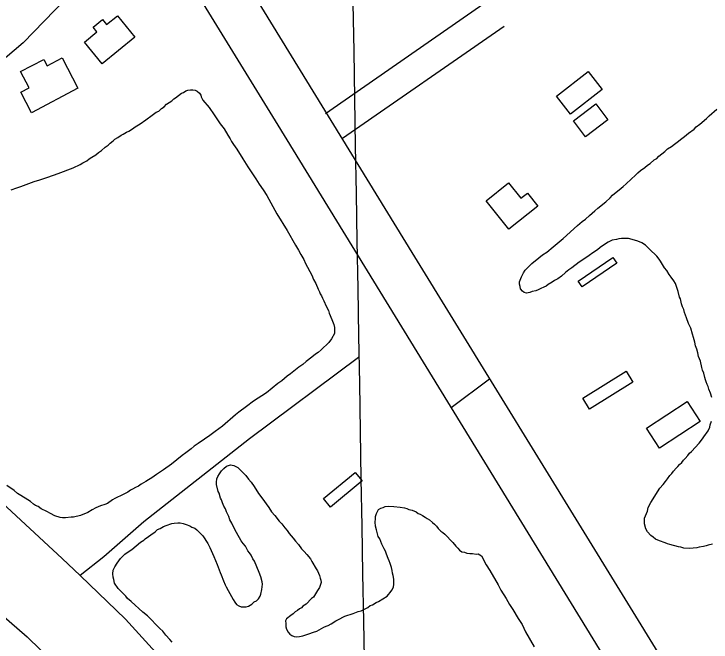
# Model space of a CAD drawing. Extents: x 3892998 to 3931244, y 278583 to 304547.
# Drawn here: x 3901965 to 3902660, y 299661 to 300286 of the extents above; entities that cross this region are included whole.
import ezdxf

# ---------------------------------------------------------------- set-up
doc = ezdxf.new("R2010")
doc.units = 0
for name, color, linetype in [('V-BLDG-OTLN', 7, 'Continuous'), ('V-GRID-MAJR', 7, 'Continuous'), ('V-RIVR-EDGE', 7, 'Continuous'), ('V-ROAD-CNTR', 7, 'Continuous'), ('V-SITE-VEGE', 7, 'Continuous'), ('V-TOPO-SHOR', 7, 'Continuous')]:
    doc.layers.add(name, color=color, linetype=linetype)

msp = doc.modelspace()

# ---------------------------------------------------------------- linework, layer by layer
at = {"layer": 'V-BLDG-OTLN'}
for points in [[(3902085.419, 300263.31200000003), (3902052.7120000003, 300236.72500000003), (3902035.181, 300258.288), (3902047.594, 300268.381), (3902043.7460000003, 300273.114), (3902053.077, 300280.7), (3902057.164, 300275.672), (3902068.127, 300284.583)], [(3902028.697, 300212.35000000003), (3901982.2630000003, 300187.96), (3901971.603, 300208.254), (3901980.008, 300212.667), (3901971.472, 300228.922), (3901994.616, 300241.077), (3901997.93, 300234.765), (3902012.825, 300242.564)], [(3902505.961, 300204.38300000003), (3902537.455, 300229.025), (3902551.519, 300211.051), (3902520.023, 300186.412)], [(3902522.8510000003, 300179.70900000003), (3902545.168, 300196.637), (3902557.114, 300180.892), (3902534.781, 300163.984)], [(3902487.191, 300094.952), (3902458.478, 300071.836), (3902435.68, 300100.158), (3902457.987, 300118.117), (3902470.457, 300102.626), (3902476.861, 300107.783)], [(3902566.082, 300038.151), (3902531.457, 300014.351), (3902527.596, 300019.967), (3902562.224, 300043.767)], [(3902582.167, 299919.47500000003), (3902538.836, 299892.673), (3902532.083, 299903.589), (3902575.417, 299930.389)], [(3902649.159, 299880.185), (3902608.588, 299853.731), (3902595.643, 299873.58400000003), (3902636.216, 299900.036)], [(3902312.22, 299820.989), (3902280.702, 299794.775), (3902273.542, 299803.38300000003), (3902305.063, 299829.599)]]:
    msp.add_lwpolyline(points, close=True, dxfattribs=at)
at = {"layer": 'V-GRID-MAJR'}
msp.add_spline([(3902578.647, 284107.213), (3902475.546, 290165.246), (3902372.4110000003, 296225.205), (3902269.2770000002, 302285.157), (3902269.244, 302287.088)], degree=3, dxfattribs=at)
at = {"layer": 'V-RIVR-EDGE'}
msp.add_spline([(3901800.0009682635, 302280.7546799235), (3901821.3536927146, 302255.3367813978), (3901852.8284176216, 302218.3508038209), (3901878.4743747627, 302180.8936055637), (3901907.490926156, 302131.7728676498), (3901945.242823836, 302080.20236199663), (3901978.6384562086, 302034.47023070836), (3902005.7497108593, 302000.40884402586), (3902060.9446821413, 301932.7692995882), (3902101.618769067, 301884.5910030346), (3902148.1024105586, 301829.1138379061), (3902188.290866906, 301780.93674217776), (3902273.0180407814, 301676.31602346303), (3902336.4471170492, 301599.91471459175), (3902373.2325568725, 301550.28913290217), (3902435.6603513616, 301461.74946121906), (3902481.158321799, 301400.44713079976), (3902498.0821417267, 301370.7816366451), (3902573.5883387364, 301268.6118864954), (3902614.7276422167, 301212.17666928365), (3902639.8879687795, 301174.72067185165), (3902676.667404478, 301122.66693726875), (3902702.325369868, 301090.06604479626), (3902717.8103104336, 301067.6886117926), (3902729.4438294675, 301058.91844158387), (3902740.5725047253, 301042.37938294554), (3902748.775388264, 301020.9912234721), (3902799.0972422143, 300946.5648591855), (3902823.275500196, 300904.740588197), (3902856.184301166, 300858.5240271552), (3902877.4787962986, 300828.8477255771), (3902907.496629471, 300791.86535047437), (3902952.97778836, 300723.76419195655), (3902991.208111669, 300669.2787020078), (3903039.1222267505, 300603.1140616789), (3903064.7825937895, 300571.48443036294), (3903083.177715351, 300547.64290067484), (3903091.390205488, 300530.1397858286), (3903107.8428047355, 300506.3030594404), (3903122.8409138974, 300483.44119668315), (3903163.4957876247, 300427.49281087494), (3903201.7381191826, 300377.86362671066), (3903235.1409565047, 300335.0452788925), (3903245.7779970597, 300316.07926818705), (3903281.578966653, 300261.11415178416), (3903312.5572535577, 300219.758699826), (3903345.458849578, 300170.62835531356), (3903361.421014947, 300144.850307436), (3903395.2974745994, 300097.1744530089), (3903411.741668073, 300069.9383125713), (3903428.6450739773, 300032.0170985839), (3903446.529347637, 299997.9785275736), (3903470.239987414, 299963.43991608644), (3903493.458992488, 299926.4743525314), (3903530.2312232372, 299871.5068344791), (3903555.4035580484, 299838.9071428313), (3903589.2920259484, 299796.08759418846), (3903617.862573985, 299762.9938661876), (3903644.9762302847, 299729.90374066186), (3903672.0958907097, 299699.241768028), (3903702.082502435, 299649.6329978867), (3903724.349459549, 299620.4399252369), (3903758.2523373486, 299583.44794353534), (3903801.3557779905, 299535.74927343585), (3903821.2077912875, 299511.90414127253), (3903855.090255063, 299466.6564397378), (3903910.2744189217, 299394.6462200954), (3903941.2178819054, 299339.2074813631), (3903956.2147902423, 299315.85998802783), (3903981.8535424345, 299275.4890063), (3904009.437218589, 299236.08448243), (3904049.1448476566, 299189.8511098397), (3904076.74293371, 299156.27415291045)], degree=3, dxfattribs=at)
at = {"layer": 'V-ROAD-CNTR'}
for points in [[(3901475.414, 301488.89900000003), (3901950.21, 300718.639), (3902361.495, 300048.637), (3902781.22, 299367.234), (3903376.271, 298399.706), (3903987.162, 297400.843), (3904677.957, 296281.166)], [(3901495.955, 301363.439), (3902227.998, 300175.63), (3903253.1750000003, 298505.409), (3903985.838, 297316.44800000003), (3904685.844, 296169.052)], [(3902103.686, 300381.65), (3902069.5640000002, 300352.694), (3902015.8510000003, 300301.178), (3901974.061, 300257.635), (3901940.132, 300228.969), (3901906.684, 300211.658), (3901850.2260000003, 300175.668), (3901788.3710000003, 300125.561), (3901739.715, 300081.291)], [(3902275.473, 300187.178), (3902436.67, 300298.91000000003)], [(3902292.563, 300162.522), (3902453.7600000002, 300274.254)], [(3902439.1610000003, 299922.551), (3902400.861, 299894.002)]]:
    msp.add_lwpolyline(points, dxfattribs=at)
at = {"layer": 'V-SITE-VEGE'}
for points in [[(3901967.7860000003, 300112.991), (3901971.683, 300114.474), (3901977.1350000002, 300116.317), (3901984.929, 300119.282), (3901990.768, 300121.12), (3901994.659, 300122.215), (3901998.559, 300123.69800000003), (3902009.075, 300127.393), (3902023.884, 300132.951), (3902030.9110000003, 300136.318), (3902033.647, 300137.819), (3902037.559, 300140.076), (3902039.912, 300141.972), (3902042.646, 300143.471), (3902046.566, 300146.119), (3902049.316, 300148.397), (3902052.059, 300150.28500000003), (3902055.989, 300153.703), (3902058.731, 300155.593), (3902060.699, 300157.496), (3902063.8370000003, 300159.765), (3902065.418, 300161.676), (3902068.539, 300163.17100000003), (3902071.677, 300165.442), (3902073.632, 300166.571), (3902077.149, 300168.447), (3902079.492, 300169.569), (3902083.014, 300171.83400000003), (3902085.757, 300173.722), (3902090.842, 300176.735), (3902096.3340000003, 300180.901), (3902102.605, 300185.441), (3902106.529, 300188.474), (3902109.259, 300189.588), (3902112.0160000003, 300192.253), (3902114.75, 300193.754), (3902117.12, 300196.424), (3902122.213, 300199.822), (3902124.179, 300201.727), (3902126.1350000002, 300202.855), (3902132.021, 300207.402), (3902133.968, 300208.143), (3902136.318, 300209.652), (3902138.267, 300210.39400000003), (3902140.983, 300210.73600000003), (3902143.305, 300210.697), (3902145.622, 300210.26900000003), (3902147.545, 300209.462), (3902149.8340000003, 300207.488), (3902151.35, 300205.526), (3902151.704, 300203.582), (3902153.201, 300200.45900000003), (3902159.657, 300192.992), (3902164.572, 300185.941), (3902170.613, 300176.934), (3902174.4, 300171.83400000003), (3902178.166, 300165.57300000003), (3902180.429, 300162.053), (3902181.933, 300159.315), (3902183.8170000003, 300156.183), (3902187.221, 300151.479), (3902193.258, 300142.085), (3902198.153, 300133.87200000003), (3902206.085, 300122.119), (3902209.4760000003, 300116.641), (3902213.257, 300111.154), (3902217.029, 300105.282), (3902223.04, 300094.338), (3902227.179, 300087.299), (3902237.349, 300070.47500000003), (3902245.623, 300056.007), (3902248.636, 300050.922), (3902250.887, 300046.624), (3902253.895, 300041.538), (3902255.767, 300037.635), (3902261.7660000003, 300025.916), (3902263.627, 300021.628), (3902265.886, 300017.716), (3902268.117, 300012.256), (3902269.62, 300009.518), (3902270.359, 300007.57), (3902271.492, 300005.616), (3902272.612, 300003.273), (3902273.7260000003, 300000.541), (3902276.343, 299995.079), (3902278.594, 299990.781), (3902279.323, 299988.059), (3902281.926, 299981.819), (3902283.776, 299976.754), (3902284.507, 299974.03), (3902284.404, 299967.837), (3902281.599, 299962.461), (3902278.832, 299959.02400000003), (3902271.35, 299951.795), (3902268.2090000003, 299949.137), (3902265.469, 299947.246), (3902261.93, 299944.20900000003), (3902256.437, 299940.041), (3902252.9020000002, 299937.004), (3902248.984, 299934.36), (3902243.887, 299930.574)], [(3902594.791, 300055.97500000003), (3902590.931, 300058.379), (3902587.054, 300060.007), (3902581.2290000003, 300061.666), (3902577.731, 300062.506), (3902570.7090000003, 300062.625), (3902567.972, 300062.28), (3902565.617, 300061.541), (3902561.3140000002, 300060.833), (3902557.382, 300058.94800000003), (3902552.645, 300055.907), (3902549.485, 300053.619), (3902546.714, 300051.326), (3902541.981, 300048.284), (3902538.424, 300045.614), (3902531.315, 300040.66000000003), (3902528.559, 300039.146), (3902521.0470000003, 300033.42), (3902518.284, 300031.515), (3902514.727, 300028.84500000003), (3902510.7600000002, 300025.011), (3902507.202, 300022.338), (3902504.054, 300020.831), (3902501.681, 300018.92), (3902497.74, 300016.645), (3902495.764, 300015.117), (3902493.403, 300013.989), (3902490.2630000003, 300012.87), (3902487.507, 300011.357), (3902485.151, 300010.616), (3902481.629, 300009.895), (3902479.267, 300008.764), (3902476.134, 300008.037), (3902473.805, 300008.856), (3902471.8740000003, 300010.061), (3902469.963, 300012.434), (3902469.613, 300014.781), (3902468.872, 300017.134), (3902468.913, 300019.47500000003), (3902470.948, 300024.513), (3902472.966, 300028.382), (3902474.573, 300031.085), (3902481.3170000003, 300037.604), (3902488.438, 300043.339), (3902492.002, 300046.398), (3902496.34, 300049.05700000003), (3902502.674, 300054.412), (3902512.5640000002, 300062.44), (3902519.697, 300068.953), (3902523.66, 300072.398), (3902526.832, 300075.465), (3902531.588, 300079.676), (3902534.748, 300081.966), (3902538.7090000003, 300085.409), (3902544.248, 300089.998), (3902547.026, 300092.683), (3902554.9390000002, 300099.181), (3902559.2970000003, 300103.009), (3902561.683, 300105.7), (3902570.3850000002, 300112.577), (3902572.367, 300114.494), (3902575.5360000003, 300117.173), (3902580.295, 300121.775), (3902584.653, 300125.603), (3902587.0330000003, 300127.905), (3902589.804, 300130.19800000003), (3902594.148, 300133.248), (3902596.528, 300135.548), (3902599.293, 300137.452), (3902603.251, 300140.897), (3902606.0100000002, 300142.411), (3902608.001, 300144.719), (3902613.93, 300149.3), (3902616.707, 300151.985), (3902620.647, 300154.25800000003), (3902623.42, 300156.554), (3902626.183, 300158.45900000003), (3902630.93, 300162.28), (3902633.693, 300164.185), (3902637.654, 300167.63), (3902643.181, 300171.43700000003), (3902645.174, 300173.745), (3902648.7290000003, 300176.416), (3902655.4590000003, 300182.154), (3902658.236, 300184.839), (3902665.7600000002, 300191.34500000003)], [(3901961.947, 300111.154), (3901967.7860000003, 300112.991)], [(3902660.896, 299904.232), (3902659.407, 299908.549), (3902657.914, 299912.477), (3902657.179, 299915.22000000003), (3902656.043, 299917.192), (3902655.309, 299919.934), (3902654.562, 299921.898), (3902653.818, 299924.251), (3902652.723, 299928.56200000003), (3902651.598, 299931.315), (3902650.865, 299934.05700000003), (3902649.4110000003, 299940.326), (3902647.539, 299945.041), (3902646.818, 299948.563), (3902645.715, 299952.485), (3902644.596, 299955.627), (3902643.877, 299959.14900000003), (3902642.397, 299963.858), (3902641.676, 299967.38), (3902639.822, 299973.266), (3902637.561, 299977.987), (3902635.704, 299983.482), (3902633.455, 299988.983), (3902632.722, 299991.727), (3902631.598, 299994.477), (3902630.4820000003, 299997.617), (3902629.39, 300002.319), (3902628.642, 300004.281), (3902627.174, 300009.77), (3902626.429, 300011.734), (3902625.323, 300015.656), (3902624.575, 300017.618), (3902623.062, 300020.376), (3902620.393, 300023.934), (3902618.097, 300026.703), (3902615.822, 300030.645), (3902613.528, 300033.414), (3902611.63, 300036.568), (3902609.739, 300040.113), (3902608.2120000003, 300042.089), (3902605.918, 300044.858), (3902604.001, 300046.843), (3902600.542, 300050.023), (3902594.791, 300055.97500000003)], [(3902243.887, 299930.574), (3902240.7430000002, 299927.917), (3902237.2120000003, 299925.265), (3902232.103, 299920.706), (3902228.185, 299918.06200000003), (3902216.802, 299908.961), (3902203.881, 299900.66000000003), (3902196.822, 299895.358), (3902188.9820000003, 299889.683), (3902185.838, 299887.027), (3902172.866, 299875.63), (3902165.418, 299870.336), (3902160.316, 299866.162), (3902154.836, 299862.768), (3902148.563, 299858.228), (3902144.647, 299855.58400000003), (3902141.501, 299852.928), (3902136.406, 299849.141), (3902132.488, 299846.49700000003), (3902121.8850000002, 299837.771), (3902114.046, 299832.096), (3902106.998, 299827.567), (3902102.292, 299824.162), (3902099.165, 299822.279), (3902096.42, 299820.389), (3902091.731, 299817.757), (3902088.986, 299815.869), (3902086.25, 299814.366), (3902083.129, 299812.871), (3902081.173, 299811.742), (3902078.431, 299809.852), (3902076.475, 299808.724), (3902074.5270000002, 299807.982), (3902071.789, 299806.479), (3902067.4990000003, 299804.615), (3902065.545, 299803.487), (3902063.202, 299802.365), (3902058.102, 299798.58), (3902055.3740000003, 299797.464), (3902051.096, 299796.374), (3902046.41, 299794.132), (3902042.894, 299792.254), (3902038.589, 299789.618), (3902031.181, 299786.64400000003), (3902024.181, 299784.828)], [(3902661.537, 299757.89), (3902657.235, 299757.184), (3902655.271, 299756.436), (3902652.526, 299755.701), (3902648.221, 299754.994), (3902645.8680000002, 299754.253), (3902638.4420000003, 299753.598), (3902632.988, 299754.081), (3902629.879, 299754.915), (3902627.5470000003, 299755.34500000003), (3902619.005, 299757.831), (3902616.67, 299758.261), (3902614.349, 299759.471), (3902608.531, 299761.521), (3902604.656, 299763.148), (3902602.348, 299765.136), (3902600.034, 299766.738), (3902596.583, 299770.30700000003), (3902595.076, 299773.455), (3902593.595, 299778.163), (3902593.693, 299784.015), (3902594.512, 299786.343), (3902596.542, 299790.99), (3902597.384, 299794.48600000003), (3902599.809, 299799.52), (3902609.0270000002, 299813.801), (3902612.213, 299817.64900000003), (3902614.599, 299820.34), (3902616.596, 299823.037), (3902618.9960000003, 299826.509), (3902620.981, 299828.425), (3902622.58, 299830.74), (3902625.364, 299833.818), (3902626.953, 299835.35000000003), (3902628.544, 299837.273), (3902630.926, 299839.575), (3902632.525, 299841.887), (3902634.111, 299843.423), (3902636.896, 299846.49700000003), (3902638.495, 299848.811), (3902640.472, 299850.335), (3902648.029, 299858.795), (3902651.615, 299863.026), (3902652.8170000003, 299864.958), (3902657.2120000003, 299871.126), (3902658.8340000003, 299874.612), (3902659.262, 299876.945), (3902660.4930000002, 299880.434)], [(3902101.33, 299767.25800000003), (3902105.639, 299770.283), (3902108.002, 299772.566), (3902110.7320000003, 299773.68200000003), (3902113.861, 299775.565), (3902116.589, 299776.679), (3902122.43, 299778.518), (3902124.759, 299778.866), (3902128.25, 299779.194), (3902130.573, 299779.157), (3902133.663, 299778.714), (3902136.739, 299777.502), (3902140.205, 299776.279), (3902142.12, 299775.085), (3902145.198, 299773.873), (3902147.106, 299772.292), (3902150.537, 299769.134), (3902153.201, 299766.379), (3902158.1040000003, 299758.552), (3902160.361, 299754.64), (3902164.08, 299745.672), (3902165.95, 299741.768), (3902167.435, 299737.869), (3902169.665, 299732.411), (3902170.392, 299729.68700000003), (3902171.514, 299727.346), (3902173.741, 299721.499), (3902175.608, 299717.596), (3902176.352, 299715.646), (3902178.609, 299711.737), (3902183.491, 299702.748), (3902184.9990000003, 299700.401), (3902186.895, 299698.042), (3902189.193, 299696.454), (3902191.501, 299695.641), (3902196.535, 299695.55700000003), (3902198.87, 299696.291), (3902201.9990000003, 299698.175), (3902204.36, 299700.46), (3902206.703, 299701.581), (3902208.671, 299703.483), (3902210.267, 299706.166), (3902211.076, 299708.089), (3902211.926, 299712.722), (3902212.792, 299718.128), (3902212.448, 299720.457), (3902210.981, 299725.516), (3902209.505, 299729.8), (3902204.6610000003, 299741.11100000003), (3902203.154, 299743.458), (3902201.276, 299746.981), (3902199.769, 299749.328), (3902198.253, 299751.288), (3902195.6210000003, 299755.98), (3902193.344, 299758.73), (3902191.4560000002, 299761.47000000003), (3902186.946, 299769.681), (3902184.681, 299773.203), (3902182.072, 299779.056), (3902180.19, 299782.186), (3902179.088, 299785.69), (3902176.843, 299790.374), (3902175.727, 299793.104), (3902174.2260000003, 299795.84), (3902172.735, 299799.35000000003), (3902172.006, 299802.074), (3902170.878, 299804.028), (3902169.409, 299808.699), (3902168.668, 299810.64900000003), (3902166.849, 299817.64900000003), (3902166.8880000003, 299819.971), (3902167.328, 299823.064), (3902168.1410000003, 299825.37200000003), (3902169.737, 299828.05700000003), (3902171.725, 299831.121), (3902174.0870000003, 299833.402), (3902176.835, 299835.68), (3902180.733, 299837.162), (3902184.204, 299836.331), (3902188.044, 299834.328), (3902191.474, 299831.172), (3902196.041, 299826.447), (3902198.691, 299822.918), (3902201.35, 299819.775), (3902204.375, 299815.466), (3902208.901, 299808.419), (3902211.926, 299804.108), (3902219.1240000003, 299794.693), (3902221.7600000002, 299790.388), (3902225.18, 299786.458), (3902229.346, 299780.965), (3902232.0100000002, 299778.211), (3902235.041, 299774.287), (3902237.319, 299771.536), (3902239.207, 299768.794), (3902243.387, 299764.077), (3902245.6580000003, 299760.94), (3902248.702, 299757.792), (3902251.7260000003, 299753.481), (3902254.3910000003, 299750.724), (3902257.0470000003, 299747.583)], [(3902024.181, 299784.828), (3902021.859, 299784.867), (3902016.426, 299784.185), (3902013.329, 299784.23600000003), (3902011.0130000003, 299784.664), (3902005.6180000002, 299786.302), (3902001.399, 299788.696), (3901997.561, 299790.699), (3901992.181, 299793.114), (3901989.1240000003, 299795.49), (3901986.435, 299796.696), (3901984.518, 299797.89), (3901981.466, 299800.653), (3901978.7830000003, 299802.248), (3901971.8880000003, 299806.62200000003), (3901968.437, 299808.619), (3901964.998, 299811.386), (3901957.728, 299816.543)], [(3902271.293, 299719.847), (3902269.659, 299714.841), (3902267.67, 299711.778), (3902263.6890000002, 299705.259), (3902261.727, 299703.745), (3902256.216, 299698.418), (3902253.078, 299696.147), (3902251.503, 299694.626), (3902249.549, 299693.49700000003), (3902247.5870000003, 299691.982), (3902245.238, 299690.472), (3902243.27, 299688.57), (3902240.921, 299687.06), (3902236.6040000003, 299683.648), (3902235.7970000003, 299681.72500000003), (3902236.137, 299679.01), (3902236.08, 299675.526), (3902236.815, 299673.189), (3902238.316, 299670.453), (3902239.832, 299668.493), (3902242.127, 299666.904), (3902244.438, 299666.091), (3902246.754, 299665.663), (3902249.47, 299666.005), (3902252.968, 299666.72000000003), (3902258.806, 299668.55700000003), (3902263.484, 299670.414), (3902266.986, 299671.516), (3902269.3310000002, 299672.638), (3902274.023, 299675.27), (3902276.366, 299676.39), (3902278.3140000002, 299677.134), (3902281.0500000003, 299678.635), (3902285.748, 299681.654), (3902287.704, 299682.782), (3902294.73, 299686.14900000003), (3902303.299, 299689.10000000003), (3902307.9790000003, 299690.958), (3902311.088, 299691.678), (3902313.818, 299692.797), (3902317.727, 299695.052), (3902320.083, 299696.94800000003), (3902322.419, 299697.683), (3902325.9420000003, 299699.946), (3902328.285, 299701.069), (3902336.893, 299706.344), (3902338.469, 299707.866), (3902340.046, 299709.777), (3902341.6380000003, 299712.072), (3902343.237, 299715.142), (3902343.6780000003, 299718.233), (3902343.764, 299723.267), (3902343.049, 299726.763), (3902342.316, 299729.10000000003), (3902341.972, 299731.815), (3902341.251, 299734.924), (3902340.1550000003, 299738.815), (3902339.039, 299741.545), (3902337.917, 299743.888), (3902336.438, 299748.17100000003), (3902335.326, 299750.903), (3902334.201, 299753.243), (3902331.572, 299757.935), (3902330.843, 299760.659), (3902329.7290000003, 299763.387), (3902328.219, 299765.734), (3902326.394, 299772.351), (3902325.293, 299775.855), (3902324.977, 299780.119), (3902325.418, 299783.21), (3902325.4560000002, 299785.532), (3902326.284, 299788.616), (3902327.478, 299790.531), (3902328.285, 299792.456), (3902330.634, 299793.964), (3902332.969, 299794.699), (3902334.92, 299795.44), (3902338.019, 299795.77400000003), (3902343.827, 299795.674), (3902350.0100000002, 299794.797), (3902354.262, 299794.339), (3902356.5700000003, 299793.523), (3902358.4930000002, 299792.717), (3902361.964, 299791.88300000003), (3902365.808, 299790.26900000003), (3902368.1040000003, 299788.68200000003), (3902370.0270000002, 299787.875), (3902372.3310000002, 299786.675), (3902375.014, 299785.08), (3902376.9250000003, 299783.499), (3902379.227, 299782.298), (3902382.278, 299779.536), (3902384.187, 299777.955), (3902386.09, 299775.98600000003), (3902387.986, 299773.631), (3902390.65, 299770.875), (3902392.565, 299769.681), (3902394.474, 299768.10000000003), (3902402.467, 299759.83), (3902405.498, 299755.91000000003), (3902407.401, 299753.94)], [(3902122.752, 299660.408), (3902120.474, 299663.156), (3902116.288, 299667.488), (3902113.257, 299671.409), (3902110.2060000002, 299674.172), (3902098.028, 299686.76900000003), (3902093.443, 299690.333), (3902081.62, 299700.989), (3902078.181, 299703.75800000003), (3902076.287, 299706.113), (3902068.6720000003, 299713.987), (3902065.274, 299719.079), (3902064.5640000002, 299722.964), (3902063.8310000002, 299725.3), (3902063.497, 299728.39900000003), (3902063.949, 299732.266), (3902065.551, 299735.338), (3902067.9390000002, 299739.17), (3902071.113, 299743.761), (3902075.4450000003, 299747.947), (3902077.8000000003, 299749.844), (3902082.498, 299752.862), (3902091.139, 299760.07300000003), (3902094.268, 299761.958), (3902095.843, 299763.479), (3902098.98, 299765.748), (3902101.33, 299767.25800000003)], [(3902407.401, 299753.94), (3902409.304, 299751.972), (3902411.599, 299750.384), (3902414.305, 299749.95), (3902416.613, 299749.137), (3902419.316, 299748.703), (3902422.024, 299748.658), (3902425.89, 299748.205), (3902427.676, 299748.474), (3902431.236, 299746.319), (3902435.778, 299737.582), (3902439.5530000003, 299731.70900000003), (3902447.833, 299717.631), (3902450.45, 299712.165), (3902455.7320000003, 299703.944), (3902459.117, 299698.076), (3902462.517, 299692.985), (3902467.784, 299683.99), (3902471.559, 299678.119), (3902474.917, 299670.705), (3902483.572, 299655.843)], [(3902257.0470000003, 299747.583), (3902260.4590000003, 299743.264), (3902261.968, 299740.914), (3902266.103, 299733.488), (3902267.619, 299731.526), (3902269.4760000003, 299726.849), (3902270.203, 299724.125), (3902270.9450000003, 299722.175), (3902271.293, 299719.847)]]:
    msp.add_lwpolyline(points, dxfattribs=at)
at = {"layer": 'V-TOPO-SHOR'}
for points in [[(3901284.841, 300394.579), (3901317.304, 300362.831), (3901373.403, 300309.681), (3901398.157, 300283.462), (3901443.02, 300240.102), (3901516.961, 300177.65), (3901587.245, 300113.947), (3901593.19, 300108.561), (3901642.1520000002, 300059.13300000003), (3901705.934, 299999.253), (3901717.788, 299990.652), (3901803.176, 299931.006), (3901948.606, 299803.145), (3902012.9990000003, 299743.855), (3902030.776, 299726.841)], [(3901286.41, 300274.556), (3901359.708, 300209.714), (3901430.079, 300149.124), (3901530.556, 300059.223), (3901637.627, 299969.20900000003), (3901775.341, 299846.28), (3901862.772, 299765.599), (3901978.079, 299665.847), (3902084.319, 299562.05), (3902123.753, 299516.982), (3902134.927, 299503.594), (3902145.468, 299488.417), (3902173.5300000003, 299444.741), (3902197.389, 299401.139), (3902238.9280000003, 299338.634), (3902300.772, 299234.991), (3902396.02, 299084.58), (3902470.774, 298963.916), (3902522.7060000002, 298877.23600000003), (3902640.169, 298692.25), (3902676.453, 298638.23600000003)], [(3902308.528, 299944.043), (3902199.758, 299863.09), (3902094.559, 299780.273), (3902054.3710000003, 299745.555), (3902030.776, 299726.841)], [(3902030.776, 299726.841), (3902076.174, 299683.386), (3902122.707, 299632.19800000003), (3902130.921, 299621.26), (3902151.4560000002, 299593.911), (3902183.207, 299555.575), (3902224.167, 299494.282), (3902276.239, 299416.001), (3902315.472, 299358.938), (3902376.093, 299254.113), (3902419.284, 299186.185), (3902432.782, 299164.955), (3902497.216, 299072.664), (3902554.5360000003, 298985.297), (3902628.048, 298862.253), (3902691.274, 298769.382)]]:
    msp.add_lwpolyline(points, dxfattribs=at)

doc.saveas('drawing.dxf')
